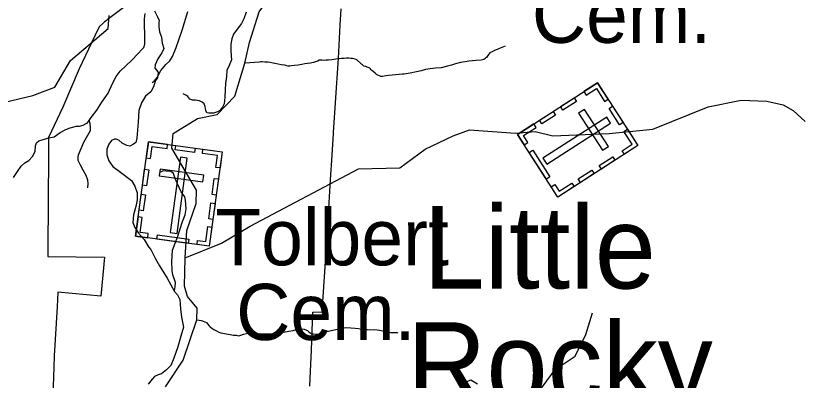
# Model space of a CAD drawing. Extents: x 1159738 to 1321356, y 736314 to 882035.
# Drawn here: x 1203917 to 1212356, y 859456 to 863348 of the extents above; entities that cross this region are included whole.
import ezdxf

# ---------------------------------------------------------------- set-up
doc = ezdxf.new("R2010")
doc.units = 0
for name, color, linetype in [('Exist Boundary Land Use Forest National US Forest Service', 7, 'Continuous'), ('Exist Cultural Cemetery CELL', 7, 'Continuous'), ('Exist Cultural Cemetery Label', 7, 'Continuous'), ('Exist Geographical Mountain Summit Label', 7, 'Continuous'), ('Exist Hydrographic Creek Single Shore', 7, 'Continuous'), ('Exist Hydrographic Misc Water Feature', 7, 'Continuous'), ('Exist Road Non-System Type 51', 7, 'Continuous'), ('Exist Road Secondary Type 41 Attributed', 7, 'Continuous')]:
    doc.layers.add(name, color=color, linetype=linetype)

msp = doc.modelspace()

# ---------------------------------------------------------------- linework, layer by layer
at = {"layer": 'Exist Boundary Land Use Forest National US Forest Service'}
for points in [[(1205092.1, 863454.6), (1204895.2, 863304.8), (1204883, 863295.7), (1204867, 863281.7), (1204851.4, 863268.1), (1204807.1, 863229.7), (1204762.5, 863135.2), (1204595.2, 862779.7), (1204420.2, 862373.7), (1204267.1, 862047.7), (1204265.5, 861812), (1204265.3, 861785), (1204263.1, 861443.7), (1204259.1, 860775.6), (1204867.1, 860771.7), (1204825.1, 860352.6), (1204368.1, 860394.6), (1204359, 860240.1), (1204328.1, 859715.6), (1204323.9, 859596.3), (1204302.3, 858982.8)], [(1207062.2, 859393.6), (1207068.2, 859554.4), (1207076.7, 859777.1), (1207092.1, 860182.7), (1207192.2, 860184.7), (1207230.5, 860773.8), (1207234.4, 860833.7), (1207256.1, 861168.7), (1207282.8, 861596.1), (1207299.1, 861859.6), (1207314.4, 862090.8), (1207315.1, 862101.1), (1207364.1, 862840.7), (1207366.9, 862890.2), (1207386.5, 863247.3), (1207396.1, 863421.7)], [(1208852.3, 859413.4), (1208783.2, 859456.6), (1208736.2, 859437.5)]]:
    msp.add_lwpolyline(points, dxfattribs=at)
at = {"layer": 'Exist Cultural Cemetery CELL'}
for points in [[(1210136.8, 862632.9), (1210568.3, 861963.6), (1209712.4, 861411.6), (1209280.8, 862080.9)], [(1209991.1, 862539), (1210015.7, 862500.8), (1210124, 862570.6), (1210211.9, 862434.3), (1210249.3, 862458.4), (1210136.8, 862632.9)], [(1209741.8, 862378.3), (1209887.4, 862472.2), (1209912.1, 862433.9), (1209766.5, 862340)], [(1209515.8, 862232.6), (1209661.4, 862326.5), (1209686.1, 862288.2), (1209540.5, 862194.3)], [(1209996.4, 862348.2), (1209933.7, 862307.7), (1210188.9, 861911.9), (1210251.7, 861952.4)], [(1210297.3, 862383.9), (1210409.6, 862209.6), (1210371.3, 862184.9), (1210258.9, 862359.2)], [(1210274.6, 862202.9), (1210234.1, 862265.7), (1209552.4, 861826.1), (1209592.9, 861763.3)], [(1209352.7, 861969.8), (1209391.3, 861994.7), (1209343.6, 862068.7), (1209479.4, 862156.3), (1209455.3, 862193.7), (1209280.8, 862081.2)], [(1210422.7, 861869.4), (1210398.1, 861907.5), (1210506.3, 861977.3), (1210418.4, 862113.7), (1210455.8, 862137.8), (1210568.3, 861963.3)], [(1205334.4, 862002.9), (1206123.4, 861895.3), (1205985.7, 860886.1), (1205196.7, 860993.8)], [(1205310.9, 861831.3), (1205355.9, 861825.1), (1205373.3, 861952.7), (1205534, 861930.8), (1205540.1, 861974.9), (1205334.4, 862002.9)], [(1205627.9, 861962.8), (1205833.3, 861934.8), (1205827.1, 861889.6), (1205621.7, 861917.6)], [(1206100.2, 861723.4), (1206055.2, 861729.5), (1206072.6, 861857.1), (1205911.9, 861879), (1205917.9, 861923.1), (1206123.6, 861895)], [(1209443.9, 861912.6), (1209627.9, 861627.4), (1209589.6, 861602.7), (1209405.6, 861887.9)], [(1205750.6, 861827.9), (1205676.6, 861838), (1205566.9, 861034.3), (1205640.9, 861024.2)], [(1210152.3, 861749.3), (1210297.9, 861843.2), (1210322.6, 861805), (1210177, 861711.1)], [(1205270.7, 861537.4), (1205294.1, 861709.1), (1205339.3, 861702.9), (1205315.9, 861531.2)], [(1205459.3, 861711.2), (1205449.2, 861637.1), (1205915.8, 861573.5), (1205925.9, 861647.5)], [(1209930.7, 861606.5), (1210076.3, 861700.4), (1210101, 861662.1), (1209955.4, 861568.2)], [(1206015.4, 861439.9), (1206038.9, 861611.6), (1206084, 861605.4), (1206060.6, 861433.8)], [(1209640.6, 861523), (1209679.2, 861547.9), (1209726.9, 861474), (1209862.7, 861561.6), (1209886.8, 861524.1), (1209712.4, 861411.6)], [(1205234.3, 861271), (1205257.7, 861442.7), (1205302.9, 861436.5), (1205279.4, 861264.8)], [(1205979.7, 861178.7), (1206003.1, 861350.3), (1206048.2, 861344.2), (1206024.8, 861172.5)], [(1205327.7, 860976.1), (1205333.9, 861021.6), (1205246.8, 861033.5), (1205268.6, 861193.7), (1205224.5, 861199.7), (1205196.4, 860994)], [(1205854.4, 860904), (1205860.6, 860949.6), (1205947.7, 860937.7), (1205969.6, 861097.8), (1206013.7, 861091.8), (1205985.7, 860886.1)], [(1205430.5, 861008.2), (1205766.9, 860962.3), (1205760.7, 860917.1), (1205424.4, 860963)]]:
    msp.add_lwpolyline(points, close=True, dxfattribs=at)
at = {"layer": 'Exist Hydrographic Creek Single Shore'}
for points in [[(1205729.1, 860761.9), (1205745.1, 861053.7), (1205845.1, 861343.8), (1205848.1, 861484.9), (1205585.1, 861933.4), (1205598.1, 862090.6), (1205861.1, 862249.5), (1206070.1, 862294.6), (1206259.1, 862491), (1206367.2, 862843.6), (1206416, 863062.4), (1206517.1, 863391.8), (1206699.1, 863637.7), (1206913.7, 863869.9), (1207099.1, 863944.8), (1207683.1, 863962.7)], [(1200268.1, 860818.5), (1200419.1, 860848.3), (1201009, 860780.7), (1201108.1, 860745.9), (1201259.1, 860775.7), (1201635, 861089.9), (1201843.1, 861384.4), (1201960.1, 861414.9), (1202026.1, 861387.3), (1202181.1, 861233.3), (1202320, 861155), (1202479, 861174.8), (1202767, 861349.6), (1203094.1, 861700.8), (1203175.1, 861906.1), (1203285.1, 861995.7), (1203332.1, 862168.8), (1203520.1, 862332.4), (1203722.1, 862407.1), (1204100.1, 862498.1), (1204335.1, 862585.3), (1204502.1, 862870.9), (1204903.1, 863210.7), (1204915.1, 863351.7)], [(1205516.2, 859384.1), (1205707.2, 859669.1), (1205853.2, 860099.6), (1205856.1, 860224.2), (1205751.2, 860351.1), (1205721.1, 860460), (1205729.1, 860761.9)]]:
    msp.add_lwpolyline(points, dxfattribs=at)
at = {"layer": 'Exist Hydrographic Misc Water Feature'}
for points in [[(1209150.4, 863024.7), (1209095.8, 863002.2), (1209063.4, 862987.1), (1209035, 862975.8), (1209010.8, 862964.5), (1208990.4, 862955), (1208984.3, 862951.1), (1208974, 862937.5), (1208963.5, 862923.8), (1208948.9, 862904.1), (1208938.7, 862894.3), (1208932.4, 862886.5), (1208920.3, 862880.8), (1208906.2, 862877.2), (1208892.2, 862875.6), (1208838, 862869.1), (1208799.9, 862866.1), (1208761.7, 862863.2), (1208719.6, 862856.3), (1208671.2, 862847.6), (1208618.8, 862835), (1208576.5, 862822.1), (1208532.1, 862809.2), (1208463.6, 862793.1), (1208403.5, 862786.8), (1208347.2, 862782.3), (1208297, 862773.7), (1208250.6, 862760.9), (1208202.2, 862748.2), (1208133.9, 862736), (1208067.6, 862725.9), (1208049.5, 862724.2), (1208015.3, 862721.2), (1207977.3, 862718.3), (1207941.2, 862715.2), (1207903, 862710.3), (1207876.8, 862705), (1207856.7, 862701.5), (1207836.7, 862700), (1207828.7, 862700.3), (1207820.7, 862700.5), (1207804.9, 862704.9), (1207787, 862713.4), (1207773.3, 862721.8), (1207759.6, 862734.2), (1207736.1, 862752.7), (1207722.3, 862765.2), (1207714.6, 862771.4), (1207704.9, 862783.6), (1207701, 862787.8), (1207685.2, 862796.2), (1207673.3, 862800.5), (1207659.4, 862804.9), (1207639.5, 862809.4), (1207635.6, 862813.5), (1207629.7, 862817.7), (1207571.1, 862871.4), (1207561.4, 862877.6), (1207545.5, 862884), (1207529.6, 862888.5), (1207517.6, 862890.7), (1207497.7, 862893.3), (1207475.7, 862896), (1207453.7, 862896.5), (1207427.6, 862893.2), (1207399.6, 862892), (1207373.4, 862888.7), (1207339.4, 862883.6), (1207297, 862876.8), (1207259, 862873.7), (1207233, 862872.5), (1207210.8, 862871.1), (1207189, 862873.6), (1207173, 862874), (1207158.8, 862872.5), (1207144.7, 862864.9), (1207122.4, 862857.4), (1207100.2, 862850), (1207082, 862844.5), (1207066, 862840.9), (1207035.8, 862837.7), (1207007.7, 862834.6), (1206975.6, 862829.4), (1206937.4, 862820.4), (1206893.2, 862815.6), (1206861.1, 862812.5), (1206847, 862808.9), (1206829, 862811.4), (1206805.1, 862816), (1206791.2, 862820.4), (1206753.3, 862825.4), (1206721.5, 862832.3), (1206667.7, 862841.7), (1206635.9, 862848.6), (1206612, 862851.3), (1206580, 862854.1), (1206552.1, 862856.9), (1206538, 862857.2), (1206524, 862853.6), (1206367.2, 862843.6)], [(1205729.1, 860761.9), (1206117.1, 860918.1), (1206422.1, 861102.5), (1207581.1, 861712.9), (1208023.1, 861723.7), (1208295.1, 861925.1), (1208591.1, 862066.8), (1208768.1, 862129), (1209259.1, 862092.9), (1209468.1, 862111.8), (1209658.1, 862065.2), (1210259.1, 862089.3), (1210728.2, 862135.7), (1211318.1, 862376.7), (1211670.2, 862445.2), (1211945.2, 862436.3), (1212119.2, 862396.8), (1212226.2, 862335.6), (1212356.2, 862218.1)], [(1209466.2, 859275.5), (1209683.1, 859569.9), (1209895.2, 859713.4), (1210010.2, 859944.2), (1210083.2, 860175.8)], [(1205853.2, 860099.6), (1205879, 860096.9), (1205899.1, 860092.3), (1205920.8, 860085.7), (1205938.7, 860079.3), (1205954.5, 860070.8), (1205968.2, 860058.5), (1205983.6, 860038), (1205993.3, 860027.7), (1206012.9, 860011.2), (1206032.6, 859996.6), (1206064.2, 859981.8), (1206087.9, 859969.2), (1206107.6, 859962.6), (1206131.5, 859958), (1206167.3, 859951), (1206207.2, 859943.9), (1206245, 859938.8), (1206273, 859936.1), (1206299, 859931.4), (1206310.9, 859933.1), (1206321.1, 859936.8), (1206351.4, 859948), (1206381.7, 859955.2), (1206397.7, 859956.8), (1206411.7, 859958.4), (1206449.7, 859955.3), (1206483.7, 859952.4), (1206521.6, 859953.4), (1206551.7, 859952.6), (1206599.7, 859951.3), (1206631.7, 859952.4), (1206665.8, 859955.5), (1206706, 859960.4), (1206780.3, 859968.4), (1206836.6, 859978.9), (1206880.8, 859987.7), (1206919.2, 859996.6), (1206945.3, 860002), (1206973.3, 860003.2), (1206999.3, 860000.5), (1207025, 859989.8), (1207035, 859985.5), (1207044.7, 859977.3), (1207064.3, 859960.7), (1207074.2, 859956.4), (1207086, 859952.1), (1207097.9, 859949.8), (1207121.9, 859947.2), (1207137.9, 859946.7), (1207172.1, 859951.8), (1207214.6, 859968.6), (1207289, 859986.6), (1207337.4, 859999.4), (1207397.8, 860011.7), (1207426, 860017), (1207452.1, 860018.3), (1207500, 860017), (1207543.9, 860011.8), (1207579.9, 860008.8), (1207613.8, 860001.9), (1207647.7, 859999), (1207677.7, 859996.2), (1207705.7, 859995.4), (1207753.7, 859996.1), (1207779.7, 859993.4), (1207803.5, 859990.8), (1207855.3, 859979.4), (1207897, 859970.2), (1207923, 859965.5), (1207949.1, 859966.8), (1207971.1, 859966.2), (1207991, 859965.7), (1208001, 859961.4)]]:
    msp.add_lwpolyline(points, dxfattribs=at)
at = {"layer": 'Exist Road Non-System Type 51'}
for points in [[(1204686.4, 861510.2), (1204691.9, 861558.3), (1204688.2, 861591.7), (1204667.9, 861641.7), (1204638.3, 861699.1), (1204608.6, 861751), (1204584.6, 861802.9), (1204582.7, 861838.1), (1204586.4, 861864), (1204645.7, 861997.4), (1204714.2, 862121.5), (1204716, 862153), (1204710.5, 862199.3), (1204703.1, 862229.6), (1204721.6, 862262.9), (1204782.7, 862340.7), (1204836.4, 862426), (1204903.1, 862522.3), (1204951.2, 862626), (1204991.9, 862698.3), (1205032.6, 862755.7), (1205156.7, 862872.4), (1205222.9, 862941.7), (1205269.2, 862989.9), (1205285.9, 863008.4), (1205297, 863045.5), (1205295.1, 863084.4), (1205293.3, 863314.1), (1205300.7, 863371.5)], [(1205374.7, 862634.7), (1205395, 862649.5), (1205432.1, 862694), (1205445, 862725.5), (1205469.1, 862764.4), (1205522.8, 862827.4), (1205563.5, 862866.3), (1205593.1, 862914.5), (1205632, 863008.9), (1205696.8, 863196), (1205755.8, 863395.2)], [(1206379, 863385), (1206355, 863314.6), (1206329.1, 863265.4), (1206295.8, 863219.1), (1206243.9, 863152.4), (1206225.4, 863102.4), (1206214.3, 863043.1), (1206214.3, 862983.9), (1206219.9, 862917.2), (1206221.7, 862876.4), (1206197.8, 862816.5), (1206173.7, 862762.8), (1206168.1, 862699.8), (1206160.7, 862623.9), (1206157, 862559.1), (1206153.3, 862477.5), (1206144.1, 862407.1), (1206127.4, 862373.8), (1206097.8, 862336.8), (1206073.7, 862321.9), (1206029.3, 862309), (1205981.2, 862307.1), (1205960.8, 862310.8), (1205949.7, 862334.9), (1205942.3, 862379.4), (1205929.3, 862407.1), (1205910.8, 862425.7), (1205879.4, 862440.5), (1205838.6, 862447.9), (1205805.3, 862447.9), (1205777.5, 862457.2), (1205755.3, 862485), (1205740.5, 862497.9), (1205705.3, 862514.6)], [(1203891.4, 861621.2), (1203935.9, 861686), (1203974.7, 861743.4), (1204015.5, 861778.6), (1204056.2, 861800.9), (1204096.9, 861845.3), (1204122.8, 861897.2), (1204128.4, 861958.3), (1204137.6, 861991.7), (1204161.7, 862013.9), (1204209.8, 862026.9), (1204272.8, 862043.5), (1204326.4, 862054.7), (1204393.1, 862102.8), (1204453.7, 862133.5), (1204500, 862152.1), (1204564.7, 862168.7), (1204598.1, 862168.7), (1204638.8, 862179.8), (1204670.3, 862196.5), (1204681.4, 862202.1), (1204703.1, 862229.6)], [(1205614.8, 860409.3), (1205622.2, 860453.7), (1205624.1, 860498.2), (1205594.5, 860579.7), (1205587.1, 860624.1), (1205585.2, 860724.2), (1205592.6, 860846.4), (1205650, 860994.6), (1205698.1, 861150.3), (1205727.8, 861220.7), (1205738.9, 861287.3), (1205729.6, 861379.1), (1205725.9, 861416.2), (1205685.2, 861468.1), (1205640.7, 861558.8), (1205622.2, 861608.9), (1205601.9, 861662.6), (1205575.9, 861684.8), (1205526, 861688.5), (1205490.8, 861690.4), (1205464.9, 861679.3)]]:
    msp.add_lwpolyline(points, dxfattribs=at)
at = {"layer": 'Exist Road Secondary Type 41 Attributed'}
for points in [[(1205398.6, 863401), (1205430.9, 863336.4), (1205449.8, 863298.7), (1205447.1, 863277.1), (1205447.1, 863228.6), (1205455.1, 863177.5), (1205474, 863120.9), (1205482, 863056.3), (1205498.2, 862997), (1205476.7, 862951.3), (1205436.3, 862889.3), (1205406.7, 862824.7), (1205404, 862787), (1205425.5, 862765.4), (1205439, 862743.9), (1205433.6, 862685.2), (1205412.1, 862657.7), (1205387.9, 862590.4), (1205360.9, 862536.5), (1205304.4, 862490.7), (1205261.4, 862418), (1205231.8, 862337.2), (1205223.7, 862210.7), (1205210.3, 862040.1), (1205199.5, 861994.3), (1205175.3, 861975.4), (1205137.6, 861956.6), (1205105.3, 861962), (1205054.2, 861988.9), (1205019.2, 862018.5), (1204989.6, 862029.3)], [(1204989.6, 862029.3), (1204973.5, 862029.3), (1204941.2, 862015.8), (1204911.6, 861978.1), (1204890, 861924.3), (1204890, 861862.3), (1204911.6, 861797.7), (1204954.6, 861738.4), (1205035.4, 861679.2), (1205153.8, 861590.3), (1205188.8, 861528.4), (1205213, 861455.7), (1205215.5, 861381.7), (1205199.4, 861311.6), (1205175.2, 861222.8), (1205167.1, 861139.3), (1205191.3, 861088.1), (1205229, 861026.2), (1205290.9, 860958.9), (1205336.6, 860880.8), (1205360.9, 860851.1), (1205409.3, 860751.5), (1205455, 860676.1), (1205535.8, 860546.8), (1205613.7, 860405.1), (1205646, 860367.4), (1205670.2, 860319), (1205678.3, 860216.6), (1205689, 860127.8), (1205710.4, 860021.1), (1205680.8, 859926.8), (1205648.5, 859813.7), (1205605.5, 859689.8), (1205575.9, 859611.7), (1205527.4, 859565.9), (1205476.3, 859525.5), (1205438.6, 859512.1), (1205401, 859495.9), (1205374.1, 859466.3), (1205333.7, 859415.1)]]:
    msp.add_lwpolyline(points, dxfattribs=at)

# ---------------------------------------------------------------- texts
at = {"layer": 'Exist Cultural Cemetery Label'}
for s, p in [(' Cem.', (1209211.8, 863058.9)), ('Tolbert', (1206050.1, 860683.1)), (' Cem.', (1206050.1, 859885.1))]:
    msp.add_text(s, height=600, dxfattribs=at).set_placement(p)
at = {"layer": 'Exist Geographical Mountain Summit Label'}
for s, p in [('Little', (1208274.9, 860435.4)), (' Rocky ', (1207771.4, 859195.2))]:
    msp.add_text(s, height=880, dxfattribs=at).set_placement(p)

doc.saveas('drawing.dxf')
